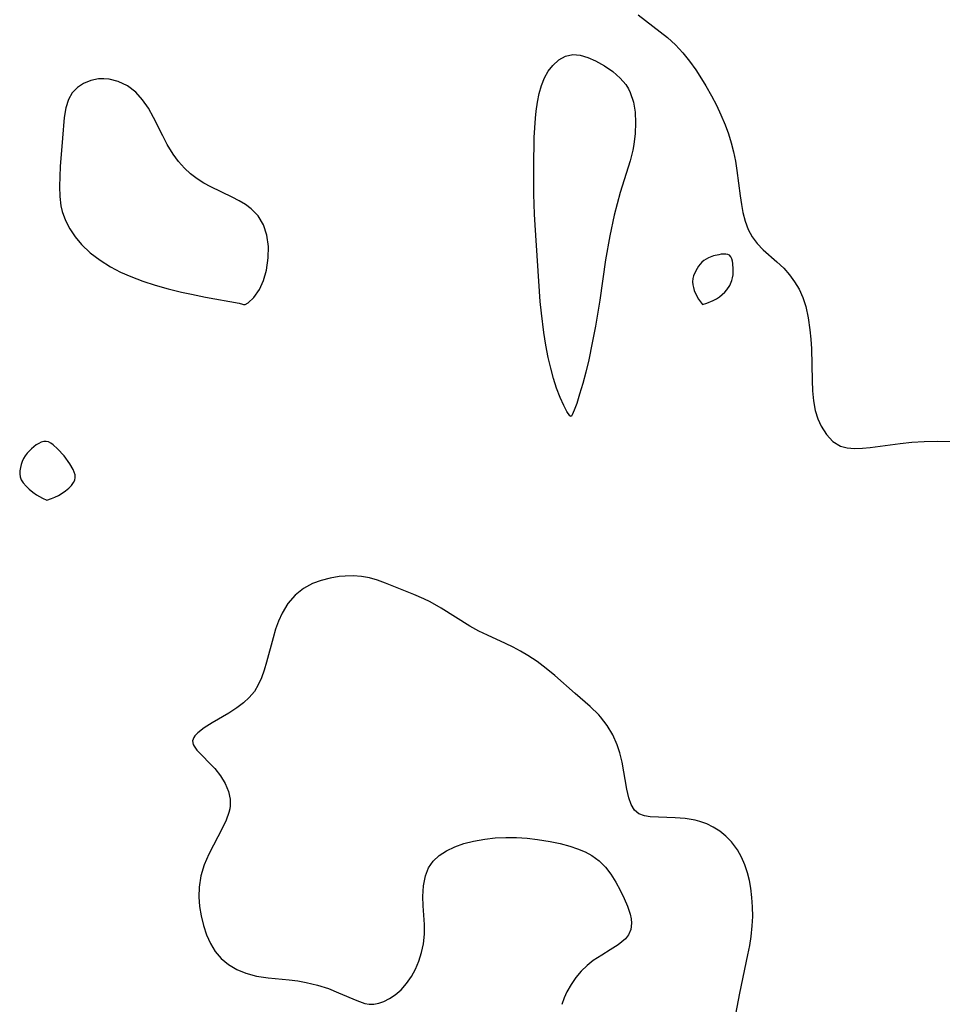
# Model space of a CAD drawing. Header units: metres. Extents: x 1073367 to 1082519, y 1569854 to 1574957.
# Tile 507 of 656: x 1077664 to 1077805, y 1573403 to 1573553. Entities that reach past the tile are written whole.
import ezdxf

# ---------------------------------------------------------------- set-up
doc = ezdxf.new("R2010")
doc.units = ezdxf.units.M
doc.layers.add('CGG_CurvaNivelLidar_v1', color=253, linetype='Continuous', lineweight=30)

msp = doc.modelspace()

# ---------------------------------------------------------------- linework, layer by layer
at = {"layer": 'CGG_CurvaNivelLidar_v1'}
for p, q in [((1077758.7252, 1573554.2464, 70), (1077763.1823, 1573550.7583, 70)), ((1077763.1823, 1573550.7583, 70), (1077764.4046, 1573549.6555, 70)), ((1077764.4046, 1573549.6555, 70), (1077765.5108, 1573548.4659, 70)), ((1077745.6748, 1573546.529, 69.5), (1077746.5978, 1573547.3597, 69.5)), ((1077746.5978, 1573547.3597, 69.5), (1077747.6281, 1573547.9262, 69.5)), ((1077747.6281, 1573547.9262, 69.5), (1077748.7298, 1573548.1844, 69.5)), ((1077748.7298, 1573548.1844, 69.5), (1077749.8696, 1573548.1024, 69.5)), ((1077749.8696, 1573548.1024, 69.5), (1077751.0389, 1573547.7525, 69.5)), ((1077751.0389, 1573547.7525, 69.5), (1077752.2294, 1573547.2184, 69.5)), ((1077765.5108, 1573548.4659, 70), (1077766.5312, 1573547.1887, 70)), ((1077745.0005, 1573545.6397, 69.5), (1077745.6748, 1573546.529, 69.5)), ((1077752.2294, 1573547.2184, 69.5), (1077753.5548, 1573546.4832, 69.5)), ((1077753.5548, 1573546.4832, 69.5), (1077754.8323, 1573545.6101, 69.5)), ((1077766.5312, 1573547.1887, 70), (1077767.4851, 1573545.8462, 70)), ((1077767.4851, 1573545.8462, 70), (1077768.3882, 1573544.4565, 70)), ((1077676.3802, 1573544.4517, 70), (1077675.2147, 1573544.2139, 70)), ((1077677.2017, 1573544.4886, 70), (1077676.3802, 1573544.4517, 70)), ((1077678.0318, 1573544.4225, 70), (1077677.2017, 1573544.4886, 70)), ((1077679.4026, 1573544.0841, 70), (1077678.0318, 1573544.4225, 70)), ((1077743.9699, 1573543.4732, 69.5), (1077744.4317, 1573544.6124, 69.5)), ((1077744.4317, 1573544.6124, 69.5), (1077745.0005, 1573545.6397, 69.5)), ((1077754.8323, 1573545.6101, 69.5), (1077755.9921, 1573544.5866, 69.5)), ((1077755.9921, 1573544.5866, 69.5), (1077756.8135, 1573543.6002, 69.5)), ((1077768.3882, 1573544.4565, 70), (1077769.025, 1573543.4107, 70)), ((1077673.1733, 1573543.1436, 70), (1077672.387, 1573542.3222, 70)), ((1077674.1319, 1573543.774, 70), (1077673.1733, 1573543.1436, 70)), ((1077675.2147, 1573544.2139, 70), (1077674.1319, 1573543.774, 70)), ((1077680.8227, 1573543.404, 70), (1077679.4026, 1573544.0841, 70)), ((1077682.1113, 1573542.4249, 70), (1077680.8227, 1573543.404, 70)), ((1077743.6129, 1573542.2318, 69.5), (1077743.9699, 1573543.4732, 69.5)), ((1077756.8135, 1573543.6002, 69.5), (1077757.2277, 1573542.933, 69.5)), ((1077757.2277, 1573542.933, 69.5), (1077757.5042, 1573542.366, 69.5)), ((1077769.025, 1573543.4107, 70), (1077769.8836, 1573541.8958, 70)), ((1077671.8313, 1573541.3466, 70), (1077671.4171, 1573540.028, 70)), ((1077672.387, 1573542.3222, 70), (1077671.8313, 1573541.3466, 70)), ((1077683.1338, 1573541.29, 70), (1077682.1113, 1573542.4249, 70)), ((1077743.348, 1573540.9187, 69.5), (1077743.6129, 1573542.2318, 69.5)), ((1077757.5042, 1573542.366, 69.5), (1077757.9793, 1573540.9304, 69.5)), ((1077769.8836, 1573541.8958, 70), (1077770.6426, 1573540.4421, 70)), ((1077671.4171, 1573540.028, 70), (1077671.1742, 1573538.5626, 70)), ((1077684.0242, 1573539.9801, 70), (1077683.1338, 1573541.29, 70)), ((1077684.8114, 1573538.5555, 70), (1077684.0242, 1573539.9801, 70)), ((1077743.1564, 1573539.5514, 69.5), (1077743.348, 1573540.9187, 69.5)), ((1077757.9793, 1573540.9304, 69.5), (1077758.244, 1573539.3872, 69.5)), ((1077770.6426, 1573540.4421, 70), (1077771.3462, 1573538.9633, 70)), ((1077671.1742, 1573538.5626, 70), (1077670.8935, 1573535.442, 70)), ((1077686.2036, 1573535.7585, 70), (1077684.8114, 1573538.5555, 70)), ((1077742.8724, 1573535.5269, 69.5), (1077743.0503, 1573538.4921, 69.5)), ((1077743.0503, 1573538.4921, 69.5), (1077743.1564, 1573539.5514, 69.5)), ((1077758.244, 1573539.3872, 69.5), (1077758.3314, 1573537.7716, 69.5)), ((1077771.3462, 1573538.9633, 70), (1077771.9816, 1573537.4591, 70)), ((1077758.3314, 1573537.7716, 69.5), (1077758.2618, 1573536.1123, 69.5)), ((1077771.9816, 1573537.4591, 70), (1077772.477, 1573536.1022, 70)), ((1077670.8935, 1573535.442, 70), (1077670.5781, 1573531.102, 70)), ((1077686.8903, 1573534.4671, 70), (1077686.2036, 1573535.7585, 70)), ((1077742.7803, 1573531.0177, 69.5), (1077742.8724, 1573535.5269, 69.5)), ((1077758.2618, 1573536.1123, 69.5), (1077758.0436, 1573534.4329, 69.5)), ((1077772.477, 1573536.1022, 70), (1077772.9036, 1573534.7277, 70)), ((1077687.7993, 1573532.9799, 70), (1077686.8903, 1573534.4671, 70)), ((1077758.0436, 1573534.4329, 69.5), (1077757.8761, 1573533.5825, 69.5)), ((1077772.9036, 1573534.7277, 70), (1077773.2564, 1573533.3389, 70)), ((1077688.6114, 1573531.8812, 70), (1077687.7993, 1573532.9799, 70)), ((1077757.8761, 1573533.5825, 69.5), (1077757.4696, 1573531.9761, 69.5)), ((1077773.2564, 1573533.3389, 70), (1077773.536, 1573531.9275, 70)), ((1077670.5781, 1573531.102, 70), (1077670.4895, 1573529.5616, 70)), ((1077689.5106, 1573530.8674, 70), (1077688.6114, 1573531.8812, 70)), ((1077690.4348, 1573530.0025, 70), (1077689.5106, 1573530.8674, 70)), ((1077742.8152, 1573526.8729, 69.5), (1077742.7803, 1573531.0177, 69.5)), ((1077757.4696, 1573531.9761, 69.5), (1077755.9648, 1573527.1179, 69.5)), ((1077773.536, 1573531.9275, 70), (1077773.7595, 1573530.5128, 70)), ((1077670.4895, 1573529.5616, 70), (1077670.4484, 1573528.0384, 70)), ((1077691.4249, 1573529.2287, 70), (1077690.4348, 1573530.0025, 70)), ((1077773.7595, 1573530.5128, 70), (1077774.274, 1573526.6241, 70)), ((1077670.4484, 1573528.0384, 70), (1077670.4936, 1573526.5439, 70)), ((1077692.4712, 1573528.5508, 70), (1077691.4249, 1573529.2287, 70)), ((1077693.5155, 1573527.99, 70), (1077692.4712, 1573528.5508, 70)), ((1077696.8032, 1573526.4238, 70), (1077693.5155, 1573527.99, 70)), ((1077670.4936, 1573526.5439, 70), (1077670.6708, 1573525.0912, 70)), ((1077697.8801, 1573525.8505, 70), (1077696.8032, 1573526.4238, 70)), ((1077742.9105, 1573523.8128, 69.5), (1077742.8152, 1573526.8729, 69.5)), ((1077755.9648, 1573527.1179, 69.5), (1077755.4865, 1573525.3996, 69.5)), ((1077774.274, 1573526.6241, 70), (1077774.467, 1573525.3249, 70)), ((1077670.6708, 1573525.0912, 70), (1077670.8655, 1573524.2357, 70)), ((1077698.8128, 1573525.2812, 70), (1077697.8801, 1573525.8505, 70)), ((1077699.6877, 1573524.6515, 70), (1077698.8128, 1573525.2812, 70)), ((1077755.4865, 1573525.3996, 69.5), (1077755.0567, 1573523.6606, 69.5)), ((1077774.467, 1573525.3249, 70), (1077774.7023, 1573524.0655, 70)), ((1077670.8655, 1573524.2357, 70), (1077671.3545, 1573522.8713, 70)), ((1077700.7544, 1573523.5741, 70), (1077699.6877, 1573524.6515, 70)), ((1077701.5779, 1573522.191, 70), (1077700.7544, 1573523.5741, 70)), ((1077742.9959, 1573522.1435, 69.5), (1077742.9105, 1573523.8128, 69.5)), ((1077755.0567, 1573523.6606, 69.5), (1077754.3872, 1573520.5129, 69.5)), ((1077774.7023, 1573524.0655, 70), (1077775.0375, 1573522.7469, 70)), ((1077671.3545, 1573522.8713, 70), (1077672.0257, 1573521.577, 70)), ((1077702.0858, 1573520.6224, 70), (1077701.5779, 1573522.191, 70)), ((1077743.7891, 1573510.4838, 69.5), (1077742.9959, 1573522.1435, 69.5)), ((1077775.0375, 1573522.7469, 70), (1077775.4839, 1573521.5109, 70)), ((1077672.0257, 1573521.577, 70), (1077672.851, 1573520.3552, 70)), ((1077672.851, 1573520.3552, 70), (1077673.8114, 1573519.2129, 70)), ((1077702.3194, 1573518.9102, 70), (1077702.0858, 1573520.6224, 70)), ((1077754.3872, 1573520.5129, 69.5), (1077753.7427, 1573516.8772, 69.5)), ((1077775.4839, 1573521.5109, 70), (1077776.0767, 1573520.3807, 70)), ((1077776.0767, 1573520.3807, 70), (1077776.8672, 1573519.3399, 70)), ((1077673.8114, 1573519.2129, 70), (1077675.1539, 1573517.9315, 70)), ((1077702.3029, 1573517.1463, 70), (1077702.3194, 1573518.9102, 70)), ((1077776.8672, 1573519.3399, 70), (1077777.7954, 1573518.3906, 70)), ((1077675.1539, 1573517.9315, 70), (1077676.6434, 1573516.7811, 70)), ((1077770.2243, 1573517.4425, 70), (1077769.4525, 1573517.1568, 70)), ((1077771.0092, 1573517.6392, 70), (1077770.2243, 1573517.4425, 70)), ((1077771.391, 1573517.702, 70), (1077771.0092, 1573517.6392, 70)), ((1077772.096, 1573517.7282, 70), (1077771.391, 1573517.702, 70)), ((1077772.3996, 1573517.6709, 70), (1077772.096, 1573517.7282, 70)), ((1077772.653, 1573517.5461, 70), (1077772.3996, 1573517.6709, 70)), ((1077772.856, 1573517.3236, 70), (1077772.653, 1573517.5461, 70)), ((1077773.0009, 1573517.0262, 70), (1077772.856, 1573517.3236, 70)), ((1077777.7954, 1573518.3906, 70), (1077779.873, 1573516.5514, 70)), ((1077676.6434, 1573516.7811, 70), (1077678.2529, 1573515.7668, 70)), ((1077678.2529, 1573515.7668, 70), (1077679.7618, 1573514.9866, 70)), ((1077702.0318, 1573515.2946, 70), (1077702.3029, 1573517.1463, 70)), ((1077753.7427, 1573516.8772, 69.5), (1077752.8429, 1573510.7105, 69.5)), ((1077767.9277, 1573515.8877, 70), (1077767.4997, 1573515.1954, 70)), ((1077768.4481, 1573516.4973, 70), (1077767.9277, 1573515.8877, 70)), ((1077768.7492, 1573516.7544, 70), (1077768.4481, 1573516.4973, 70)), ((1077769.0882, 1573516.9737, 70), (1077768.7492, 1573516.7544, 70)), ((1077769.4525, 1573517.1568, 70), (1077769.0882, 1573516.9737, 70)), ((1077773.1018, 1573516.6749, 70), (1077773.0009, 1573517.0262, 70)), ((1077773.169, 1573516.2857, 70), (1077773.1018, 1573516.6749, 70)), ((1077773.2251, 1573515.4397, 70), (1077773.169, 1573516.2857, 70)), ((1077779.873, 1573516.5514, 70), (1077780.9148, 1573515.5646, 70)), ((1077679.7618, 1573514.9866, 70), (1077681.3506, 1573514.2899, 70)), ((1077681.3506, 1573514.2899, 70), (1077683.1416, 1573513.6129, 70)), ((1077701.5727, 1573513.7175, 70), (1077702.0318, 1573515.2946, 70)), ((1077767.1637, 1573514.4218, 70), (1077767.0493, 1573513.995, 70)), ((1077767.4997, 1573515.1954, 70), (1077767.1637, 1573514.4218, 70)), ((1077773.1191, 1573514.1215, 70), (1077773.1846, 1573514.5587, 70)), ((1077773.1846, 1573514.5587, 70), (1077773.2251, 1573515.4397, 70)), ((1077780.9148, 1573515.5646, 70), (1077781.7922, 1573514.5877, 70)), ((1077781.7922, 1573514.5877, 70), (1077782.5812, 1573513.5256, 70)), ((1077683.1416, 1573513.6129, 70), (1077685.0481, 1573512.9968, 70)), ((1077685.0481, 1573512.9968, 70), (1077687.0378, 1573512.4399, 70)), ((1077700.9454, 1573512.3487, 70), (1077701.5727, 1573513.7175, 70)), ((1077767.0493, 1573513.995, 70), (1077767.0113, 1573513.504, 70)), ((1077767.0113, 1573513.504, 70), (1077767.0476, 1573513.0667, 70)), ((1077767.0476, 1573513.0667, 70), (1077767.1392, 1573512.6134, 70)), ((1077772.2339, 1573512.2588, 70), (1077772.6867, 1573512.9538, 70)), ((1077772.6867, 1573512.9538, 70), (1077773.0116, 1573513.6949, 70)), ((1077773.0116, 1573513.6949, 70), (1077773.1191, 1573514.1215, 70)), ((1077782.5812, 1573513.5256, 70), (1077783.2587, 1573512.3778, 70)), ((1077687.0378, 1573512.4399, 70), (1077689.0487, 1573511.9463, 70)), ((1077689.0487, 1573511.9463, 70), (1077690.5998, 1573511.6043, 70)), ((1077690.5998, 1573511.6043, 70), (1077692.7306, 1573511.1724, 70)), ((1077700.0763, 1573511.0957, 70), (1077700.9454, 1573512.3487, 70)), ((1077767.1392, 1573512.6134, 70), (1077767.2775, 1573512.1596, 70)), ((1077767.2775, 1573512.1596, 70), (1077767.4535, 1573511.7202, 70)), ((1077767.4535, 1573511.7202, 70), (1077767.9179, 1573510.8594, 70)), ((1077771.1246, 1573511.2125, 70), (1077771.5479, 1573511.5489, 70)), ((1077771.5479, 1573511.5489, 70), (1077771.9225, 1573511.9036, 70)), ((1077771.9225, 1573511.9036, 70), (1077772.2339, 1573512.2588, 70)), ((1077783.2587, 1573512.3778, 70), (1077783.8245, 1573511.0945, 70)), ((1077692.7306, 1573511.1724, 70), (1077697.8761, 1573510.2238, 70)), ((1077697.8761, 1573510.2238, 70), (1077698.367, 1573510.1044, 70)), ((1077698.367, 1573510.1044, 70), (1077698.5, 1573510.0237, 70)), ((1077698.5, 1573510.0237, 70), (1077698.7725, 1573510.0197, 70)), ((1077698.7725, 1573510.0197, 70), (1077699.2399, 1573510.2912, 70)), ((1077699.2399, 1573510.2912, 70), (1077700.0763, 1573511.0957, 70)), ((1077743.9499, 1573508.7295, 69.5), (1077743.7891, 1573510.4838, 69.5)), ((1077752.8429, 1573510.7105, 69.5), (1077752.2025, 1573506.7562, 69.5)), ((1077767.9179, 1573510.8594, 70), (1077768.5, 1573510.05, 70)), ((1077768.5, 1573510.05, 70), (1077769.1889, 1573510.2481, 70)), ((1077769.1889, 1573510.2481, 70), (1077770.1476, 1573510.6344, 70)), ((1077770.1476, 1573510.6344, 70), (1077770.6674, 1573510.9111, 70)), ((1077770.6674, 1573510.9111, 70), (1077771.1246, 1573511.2125, 70)), ((1077783.8245, 1573511.0945, 70), (1077784.2623, 1573509.7348, 70)), ((1077744.323, 1573505.7532, 69.5), (1077743.9499, 1573508.7295, 69.5)), ((1077784.2623, 1573509.7348, 70), (1077784.6522, 1573507.9892, 70)), ((1077752.2025, 1573506.7562, 69.5), (1077751.7202, 1573504.1706, 69.5)), ((1077784.6522, 1573507.9892, 70), (1077784.9165, 1573506.1827, 70)), ((1077744.6284, 1573503.8509, 69.5), (1077744.323, 1573505.7532, 69.5)), ((1077784.9165, 1573506.1827, 70), (1077785.0558, 1573504.7399, 70)), ((1077744.9957, 1573501.9624, 69.5), (1077744.6284, 1573503.8509, 69.5)), ((1077751.7202, 1573504.1706, 69.5), (1077751.179, 1573501.6063, 69.5)), ((1077785.0558, 1573504.7399, 70), (1077785.1426, 1573503.2841, 70)), ((1077785.1426, 1573503.2841, 70), (1077785.2458, 1573498.4367, 70)), ((1077745.3821, 1573500.3069, 69.5), (1077744.9957, 1573501.9624, 69.5)), ((1077751.179, 1573501.6063, 69.5), (1077750.733, 1573499.7363, 69.5)), ((1077745.8134, 1573498.7401, 69.5), (1077745.3821, 1573500.3069, 69.5)), ((1077750.733, 1573499.7363, 69.5), (1077750.2732, 1573497.9985, 69.5)), ((1077746.2798, 1573497.2975, 69.5), (1077745.8134, 1573498.7401, 69.5)), ((1077750.2732, 1573497.9985, 69.5), (1077749.7876, 1573496.3441, 69.5)), ((1077785.2458, 1573498.4367, 70), (1077785.316, 1573496.8775, 70)), ((1077746.8361, 1573495.8427, 69.5), (1077746.2798, 1573497.2975, 69.5)), ((1077749.7876, 1573496.3441, 69.5), (1077749.3374, 1573494.9565, 69.5)), ((1077785.316, 1573496.8775, 70), (1077785.4508, 1573495.3233, 70)), ((1077747.3758, 1573494.6394, 69.5), (1077746.8361, 1573495.8427, 69.5)), ((1077749.3374, 1573494.9565, 69.5), (1077748.9536, 1573493.8944, 69.5)), ((1077785.4508, 1573495.3233, 70), (1077785.7103, 1573493.8491, 70)), ((1077747.8544, 1573493.731, 69.5), (1077747.3758, 1573494.6394, 69.5)), ((1077748.3073, 1573493.0757, 69.5), (1077747.8544, 1573493.731, 69.5)), ((1077748.9536, 1573493.8944, 69.5), (1077748.6672, 1573493.2167, 69.5)), ((1077785.7103, 1573493.8491, 70), (1077786.0996, 1573492.6061, 70)), ((1077748.4608, 1573492.9723, 69.5), (1077748.3073, 1573493.0757, 69.5)), ((1077748.5, 1573492.9858, 69.5), (1077748.4608, 1573492.9723, 69.5)), ((1077748.5598, 1573493.0262, 69.5), (1077748.5, 1573492.9858, 69.5)), ((1077748.6672, 1573493.2167, 69.5), (1077748.5598, 1573493.0262, 69.5)), ((1077786.0996, 1573492.6061, 70), (1077786.6221, 1573491.4585, 70)), ((1077786.6221, 1573491.4585, 70), (1077787.435, 1573490.1808, 70)), ((1077667.2852, 1573488.8437, 70), (1077666.9091, 1573488.6142, 70)), ((1077667.6631, 1573489.021, 70), (1077667.2852, 1573488.8437, 70)), ((1077668.0393, 1573489.1303, 70), (1077667.6631, 1573489.021, 70)), ((1077668.4105, 1573489.1508, 70), (1077668.0393, 1573489.1303, 70)), ((1077668.7735, 1573489.0658, 70), (1077668.4105, 1573489.1508, 70)), ((1077669.1294, 1573488.8931, 70), (1077668.7735, 1573489.0658, 70)), ((1077669.4795, 1573488.6545, 70), (1077669.1294, 1573488.8931, 70)), ((1077787.435, 1573490.1808, 70), (1077788.4191, 1573489.1433, 70)), ((1077788.4191, 1573489.1433, 70), (1077789.5888, 1573488.4318, 70)), ((1077794.1111, 1573488.2452, 70), (1077798.6587, 1573488.8498, 70)), ((1077798.6587, 1573488.8498, 70), (1077800.4748, 1573489.0273, 70)), ((1077800.4748, 1573489.0273, 70), (1077802.3132, 1573489.1372, 70)), ((1077802.3132, 1573489.1372, 70), (1077804.3223, 1573489.1747, 70)), ((1077804.3223, 1573489.1747, 70), (1077807.1392, 1573489.1278, 70)), ((1077665.5168, 1573487.3504, 70), (1077665.2312, 1573486.9646, 70)), ((1077666.1793, 1573488.0406, 70), (1077665.5168, 1573487.3504, 70)), ((1077666.9091, 1573488.6142, 70), (1077666.1793, 1573488.0406, 70)), ((1077670.1641, 1573488.0434, 70), (1077669.4795, 1573488.6545, 70)), ((1077671.1466, 1573486.9394, 70), (1077670.1641, 1573488.0434, 70)), ((1077789.5888, 1573488.4318, 70), (1077790.6013, 1573488.1582, 70)), ((1077790.6013, 1573488.1582, 70), (1077791.713, 1573488.071, 70)), ((1077791.713, 1573488.071, 70), (1077792.9055, 1573488.1182, 70)), ((1077792.9055, 1573488.1182, 70), (1077794.1111, 1573488.2452, 70)), ((1077664.7737, 1573486.0848, 70), (1077664.6069, 1573485.6196, 70)), ((1077664.9809, 1573486.536, 70), (1077664.7737, 1573486.0848, 70)), ((1077665.2312, 1573486.9646, 70), (1077664.9809, 1573486.536, 70)), ((1077672.037, 1573485.7143, 70), (1077671.1466, 1573486.9394, 70)), ((1077672.5189, 1573484.8741, 70), (1077672.037, 1573485.7143, 70)), ((1077664.4025, 1573484.6754, 70), (1077664.3805, 1573484.21, 70)), ((1077664.3805, 1573484.21, 70), (1077664.4317, 1573483.7588, 70)), ((1077664.4814, 1573485.1475, 70), (1077664.4025, 1573484.6754, 70)), ((1077664.6069, 1573485.6196, 70), (1077664.4814, 1573485.1475, 70)), ((1077672.6995, 1573484.4568, 70), (1077672.5189, 1573484.8741, 70)), ((1077672.8192, 1573484.0448, 70), (1077672.6995, 1573484.4568, 70)), ((1077664.4317, 1573483.7588, 70), (1077664.6042, 1573483.295, 70)), ((1077664.6042, 1573483.295, 70), (1077664.9189, 1573482.8092, 70)), ((1077664.9189, 1573482.8092, 70), (1077665.3426, 1573482.3203, 70)), ((1077672.2912, 1573482.4421, 70), (1077672.6044, 1573482.8589, 70)), ((1077672.6044, 1573482.8589, 70), (1077672.7883, 1573483.2542, 70)), ((1077672.7883, 1573483.2542, 70), (1077672.855, 1573483.6412, 70)), ((1077672.855, 1573483.6412, 70), (1077672.8192, 1573484.0448, 70)), ((1077665.3426, 1573482.3203, 70), (1077665.8416, 1573481.8472, 70)), ((1077665.8416, 1573481.8472, 70), (1077666.3827, 1573481.4083, 70)), ((1077666.3827, 1573481.4083, 70), (1077666.9331, 1573481.0214, 70)), ((1077670.3087, 1573480.9148, 70), (1077670.8578, 1573481.2414, 70)), ((1077670.8578, 1573481.2414, 70), (1077671.3898, 1573481.6157, 70)), ((1077671.3898, 1573481.6157, 70), (1077671.8769, 1573482.0218, 70)), ((1077671.8769, 1573482.0218, 70), (1077672.2912, 1573482.4421, 70)), ((1077666.9331, 1573481.0214, 70), (1077667.8572, 1573480.4823, 70)), ((1077667.8572, 1573480.4823, 70), (1077668.5, 1573480.1803, 70)), ((1077668.5, 1573480.1803, 70), (1077669.2534, 1573480.4281, 70)), ((1077669.2534, 1573480.4281, 70), (1077669.7541, 1573480.6391, 70)), ((1077669.7541, 1573480.6391, 70), (1077670.3087, 1573480.9148, 70)), ((1077710.3517, 1573467.9448, 70), (1077709.0497, 1573467.4568, 70)), ((1077711.7122, 1573468.2897, 70), (1077710.3517, 1573467.9448, 70)), ((1077713.1057, 1573468.5139, 70), (1077711.7122, 1573468.2897, 70)), ((1077714.0149, 1573468.599, 70), (1077713.1057, 1573468.5139, 70)), ((1077715.2598, 1573468.6232, 70), (1077714.0149, 1573468.599, 70)), ((1077716.4976, 1573468.5326, 70), (1077715.2598, 1573468.6232, 70)), ((1077717.7147, 1573468.3172, 70), (1077716.4976, 1573468.5326, 70)), ((1077718.9403, 1573467.961, 70), (1077717.7147, 1573468.3172, 70)), ((1077720.1518, 1573467.513, 70), (1077718.9403, 1573467.961, 70)), ((1077707.6507, 1573466.6836, 70), (1077706.4038, 1573465.6878, 70)), ((1077709.0497, 1573467.4568, 70), (1077707.6507, 1573466.6836, 70)), ((1077724.4724, 1573465.8056, 70), (1077720.1518, 1573467.513, 70)), ((1077706.4038, 1573465.6878, 70), (1077705.2935, 1573464.4072, 70)), ((1077726.0249, 1573465.1281, 70), (1077724.4724, 1573465.8056, 70)), ((1077726.972, 1573464.6611, 70), (1077726.0249, 1573465.1281, 70)), ((1077705.2935, 1573464.4072, 70), (1077704.3949, 1573462.9318, 70)), ((1077728.6654, 1573463.7014, 70), (1077726.972, 1573464.6611, 70)), ((1077733.0318, 1573460.9823, 70), (1077728.6654, 1573463.7014, 70)), ((1077703.8641, 1573461.7415, 70), (1077703.4213, 1573460.4921, 70)), ((1077704.3949, 1573462.9318, 70), (1077703.8641, 1573461.7415, 70)), ((1077703.4213, 1573460.4921, 70), (1077703.0381, 1573459.205, 70)), ((1077734.42, 1573460.2158, 70), (1077733.0318, 1573460.9823, 70)), ((1077735.7561, 1573459.566, 70), (1077734.42, 1573460.2158, 70)), ((1077703.0381, 1573459.205, 70), (1077702.046, 1573455.462, 70)), ((1077738.4709, 1573458.3348, 70), (1077735.7561, 1573459.566, 70)), ((1077739.6288, 1573457.7706, 70), (1077738.4709, 1573458.3348, 70)), ((1077740.7677, 1573457.1649, 70), (1077739.6288, 1573457.7706, 70)), ((1077741.879, 1573456.5096, 70), (1077740.7677, 1573457.1649, 70)), ((1077743.3118, 1573455.5479, 70), (1077741.879, 1573456.5096, 70)), ((1077701.6775, 1573454.2364, 70), (1077701.2655, 1573453.0879, 70)), ((1077702.046, 1573455.462, 70), (1077701.6775, 1573454.2364, 70)), ((1077744.6874, 1573454.5081, 70), (1077743.3118, 1573455.5479, 70)), ((1077746.0115, 1573453.4135, 70), (1077744.6874, 1573454.5081, 70)), ((1077701.2655, 1573453.0879, 70), (1077700.7751, 1573452.0076, 70)), ((1077749.0906, 1573450.7015, 70), (1077746.0115, 1573453.4135, 70)), ((1077700.7751, 1573452.0076, 70), (1077700.1762, 1573451.0167, 70)), ((1077699.3941, 1573450.0758, 70), (1077698.4909, 1573449.2404, 70)), ((1077700.1762, 1573451.0167, 70), (1077699.3941, 1573450.0758, 70)), ((1077751.4153, 1573448.7157, 70), (1077749.0906, 1573450.7015, 70)), ((1077697.503, 1573448.4909, 70), (1077696.2893, 1573447.7016, 70)), ((1077698.4909, 1573449.2404, 70), (1077697.503, 1573448.4909, 70)), ((1077752.6993, 1573447.4522, 70), (1077751.4153, 1573448.7157, 70)), ((1077696.2893, 1573447.7016, 70), (1077693.7212, 1573446.1912, 70)), ((1077752.9727, 1573447.1397, 70), (1077752.6993, 1573447.4522, 70)), ((1077753.9752, 1573445.8085, 70), (1077752.9727, 1573447.1397, 70)), ((1077692.5164, 1573445.4352, 70), (1077691.5412, 1573444.6935, 70)), ((1077693.7212, 1573446.1912, 70), (1077692.5164, 1573445.4352, 70)), ((1077754.8291, 1573444.3677, 70), (1077753.9752, 1573445.8085, 70)), ((1077690.9228, 1573443.9759, 70), (1077690.748, 1573443.4402, 70)), ((1077691.0998, 1573444.2341, 70), (1077690.9228, 1573443.9759, 70)), ((1077691.5412, 1573444.6935, 70), (1077691.0998, 1573444.2341, 70)), ((1077755.5175, 1573442.8405, 70), (1077754.8291, 1573444.3677, 70)), ((1077690.748, 1573443.4402, 70), (1077690.8518, 1573442.8801, 70)), ((1077690.8518, 1573442.8801, 70), (1077690.974, 1573442.6337, 70)), ((1077690.974, 1573442.6337, 70), (1077691.39, 1573442.051, 70)), ((1077755.9154, 1573441.6459, 70), (1077755.5175, 1573442.8405, 70)), ((1077691.39, 1573442.051, 70), (1077694.1395, 1573439.2301, 70)), ((1077756.2694, 1573440.2153, 70), (1077755.9154, 1573441.6459, 70)), ((1077694.1395, 1573439.2301, 70), (1077694.9925, 1573438.1486, 70)), ((1077757.0015, 1573436.0778, 70), (1077756.2694, 1573440.2153, 70)), ((1077694.9925, 1573438.1486, 70), (1077695.7125, 1573436.9791, 70)), ((1077695.7125, 1573436.9791, 70), (1077696.2394, 1573435.7458, 70)), ((1077696.2394, 1573435.7458, 70), (1077696.4886, 1573434.5729, 70)), ((1077757.2956, 1573434.7675, 70), (1077757.0015, 1573436.0778, 70)), ((1077757.6412, 1573433.7358, 70), (1077757.2956, 1573434.7675, 70)), ((1077696.4778, 1573433.5622, 70), (1077696.4087, 1573433.0968, 70)), ((1077696.4886, 1573434.5729, 70), (1077696.4778, 1573433.5622, 70)), ((1077758.1429, 1573432.9069, 70), (1077757.6412, 1573433.7358, 70)), ((1077696.2742, 1573432.5223, 70), (1077695.8648, 1573431.352, 70)), ((1077696.4087, 1573433.0968, 70), (1077696.2742, 1573432.5223, 70)), ((1077758.823, 1573432.3487, 70), (1077758.1429, 1573432.9069, 70)), ((1077759.6743, 1573432.0041, 70), (1077758.823, 1573432.3487, 70)), ((1077760.5208, 1573431.8618, 70), (1077759.6743, 1573432.0041, 70)), ((1077764.3442, 1573431.7173, 70), (1077760.5208, 1573431.8618, 70)), ((1077765.885, 1573431.5926, 70), (1077764.3442, 1573431.7173, 70)), ((1077695.3196, 1573430.167, 70), (1077693.2309, 1573426.1683, 70)), ((1077695.8648, 1573431.352, 70), (1077695.3196, 1573430.167, 70)), ((1077767.4234, 1573431.3374, 70), (1077765.885, 1573431.5926, 70)), ((1077768.1264, 1573431.1545, 70), (1077767.4234, 1573431.3374, 70)), ((1077769.1628, 1573430.7783, 70), (1077768.1264, 1573431.1545, 70)), ((1077770.1577, 1573430.2915, 70), (1077769.1628, 1573430.7783, 70)), ((1077771.1651, 1573429.6618, 70), (1077770.1577, 1573430.2915, 70)), ((1077735.3388, 1573428.4752, 70), (1077736.9247, 1573428.6473, 70)), ((1077736.9247, 1573428.6473, 70), (1077738.5387, 1573428.7248, 70)), ((1077738.5387, 1573428.7248, 70), (1077740.1542, 1573428.7074, 70)), ((1077740.1542, 1573428.7074, 70), (1077741.7714, 1573428.6051, 70)), ((1077772.0985, 1573428.9238, 70), (1077771.1651, 1573429.6618, 70)), ((1077772.9371, 1573428.0766, 70), (1077772.0985, 1573428.9238, 70)), ((1077729.4746, 1573426.6935, 70), (1077730.7391, 1573427.2928, 70)), ((1077730.7391, 1573427.2928, 70), (1077732.1161, 1573427.7779, 70)), ((1077732.1161, 1573427.7779, 70), (1077733.5782, 1573428.1596, 70)), ((1077733.5782, 1573428.1596, 70), (1077735.3388, 1573428.4752, 70)), ((1077741.7714, 1573428.6051, 70), (1077743.3784, 1573428.4249, 70)), ((1077743.3784, 1573428.4249, 70), (1077745.3018, 1573428.1087, 70)), ((1077745.3018, 1573428.1087, 70), (1077746.8162, 1573427.784, 70)), ((1077746.8162, 1573427.784, 70), (1077748.2798, 1573427.3977, 70)), ((1077748.2798, 1573427.3977, 70), (1077749.4812, 1573427.0098, 70)), ((1077773.8485, 1573426.8395, 70), (1077772.9371, 1573428.0766, 70)), ((1077693.2309, 1573426.1683, 70), (1077692.5305, 1573424.5514, 70)), ((1077727.4695, 1573425.12, 70), (1077728.3827, 1573425.9818, 70)), ((1077728.3827, 1573425.9818, 70), (1077729.4746, 1573426.6935, 70)), ((1077749.4812, 1573427.0098, 70), (1077750.616, 1573426.5461, 70)), ((1077750.616, 1573426.5461, 70), (1077751.6659, 1573425.9762, 70)), ((1077751.6659, 1573425.9762, 70), (1077752.7572, 1573425.1541, 70)), ((1077774.47, 1573425.7372, 70), (1077773.8485, 1573426.8395, 70)), ((1077774.9906, 1573424.5624, 70), (1077774.47, 1573425.7372, 70)), ((1077692.5305, 1573424.5514, 70), (1077692.0136, 1573422.8798, 70)), ((1077726.7562, 1573424.0615, 70), (1077727.4695, 1573425.12, 70)), ((1077752.7572, 1573425.1541, 70), (1077753.7175, 1573424.187, 70)), ((1077753.7175, 1573424.187, 70), (1077754.5521, 1573423.1121, 70)), ((1077775.4033, 1573423.327, 70), (1077774.9906, 1573424.5624, 70)), ((1077692.0136, 1573422.8798, 70), (1077691.7504, 1573421.1225, 70)), ((1077725.9516, 1573421.3314, 70), (1077726.2643, 1573422.8569, 70)), ((1077726.2643, 1573422.8569, 70), (1077726.7562, 1573424.0615, 70)), ((1077754.5521, 1573423.1121, 70), (1077755.3045, 1573421.9005, 70)), ((1077775.6785, 1573422.1728, 70), (1077775.4033, 1573423.327, 70)), ((1077691.7504, 1573421.1225, 70), (1077691.7208, 1573419.6631, 70)), ((1077725.8617, 1573419.7157, 70), (1077725.9516, 1573421.3314, 70)), ((1077755.3045, 1573421.9005, 70), (1077755.9711, 1573420.6537, 70)), ((1077775.883, 1573420.9861, 70), (1077775.6785, 1573422.1728, 70)), ((1077691.7208, 1573419.6631, 70), (1077691.8291, 1573418.1987, 70)), ((1077725.9147, 1573418.3044, 70), (1077725.8617, 1573419.7157, 70)), ((1077755.9711, 1573420.6537, 70), (1077756.5814, 1573419.4222, 70)), ((1077776.0568, 1573419.5705, 70), (1077775.883, 1573420.9861, 70)), ((1077691.8291, 1573418.1987, 70), (1077692.0529, 1573416.7443, 70)), ((1077726.1122, 1573415.4347, 70), (1077725.9147, 1573418.3044, 70)), ((1077756.5814, 1573419.4222, 70), (1077757.1095, 1573418.214, 70)), ((1077757.1095, 1573418.214, 70), (1077757.5019, 1573417.041, 70)), ((1077776.1615, 1573418.1316, 70), (1077776.0568, 1573419.5705, 70)), ((1077776.1881, 1573416.6781, 70), (1077776.1615, 1573418.1316, 70)), ((1077692.0529, 1573416.7443, 70), (1077692.3955, 1573415.2653, 70)), ((1077757.5019, 1573417.041, 70), (1077757.6532, 1573416.3227, 70)), ((1077776.1236, 1573415.2174, 70), (1077776.1881, 1573416.6781, 70)), ((1077692.3955, 1573415.2653, 70), (1077692.8649, 1573413.8409, 70)), ((1077726.1195, 1573413.9958, 70), (1077726.1122, 1573415.4347, 70)), ((1077757.7129, 1573415.6321, 70), (1077757.6024, 1573414.6955, 70)), ((1077757.6532, 1573416.3227, 70), (1077757.7129, 1573415.6321, 70)), ((1077775.9438, 1573413.6287, 70), (1077776.1236, 1573415.2174, 70)), ((1077692.8649, 1573413.8409, 70), (1077693.464, 1573412.5334, 70)), ((1077726.0871, 1573413.4686, 70), (1077726.1195, 1573413.9958, 70)), ((1077757.2132, 1573413.8459, 70), (1077756.7565, 1573413.2711, 70)), ((1077757.6024, 1573414.6955, 70), (1077757.2132, 1573413.8459, 70)), ((1077775.7213, 1573412.2249, 70), (1077775.9438, 1573413.6287, 70)), ((1077693.464, 1573412.5334, 70), (1077694.2086, 1573411.3309, 70)), ((1077725.6832, 1573411.1555, 70), (1077725.9655, 1573412.4817, 70)), ((1077725.9655, 1573412.4817, 70), (1077726.0871, 1573413.4686, 70)), ((1077755.6465, 1573412.3251, 70), (1077754.4516, 1573411.5517, 70)), ((1077756.2394, 1573412.7837, 70), (1077755.6465, 1573412.3251, 70)), ((1077756.7565, 1573413.2711, 70), (1077756.2394, 1573412.7837, 70)), ((1077775.4542, 1573410.8176, 70), (1077775.7213, 1573412.2249, 70)), ((1077694.2086, 1573411.3309, 70), (1077695.1069, 1573410.2646, 70)), ((1077725.28, 1573409.8693, 70), (1077725.6832, 1573411.1555, 70)), ((1077753.1615, 1573410.7761, 70), (1077751.8618, 1573409.9226, 70)), ((1077754.4516, 1573411.5517, 70), (1077753.1615, 1573410.7761, 70)), ((1077774.2106, 1573404.9627, 70), (1077775.4542, 1573410.8176, 70)), ((1077695.1069, 1573410.2646, 70), (1077696.2208, 1573409.325, 70)), ((1077696.2208, 1573409.325, 70), (1077697.4822, 1573408.5691, 70)), ((1077724.7642, 1573408.642, 70), (1077725.28, 1573409.8693, 70)), ((1077750.9095, 1573409.1728, 70), (1077750.0242, 1573408.3294, 70)), ((1077751.8618, 1573409.9226, 70), (1077750.9095, 1573409.1728, 70)), ((1077697.4822, 1573408.5691, 70), (1077698.8602, 1573407.9992, 70)), ((1077698.8602, 1573407.9992, 70), (1077700.5218, 1573407.5754, 70)), ((1077724.139, 1573407.496, 70), (1077724.7642, 1573408.642, 70)), ((1077750.0242, 1573408.3294, 70), (1077749.2, 1573407.3567, 70)), ((1077700.5218, 1573407.5754, 70), (1077702.2609, 1573407.3109, 70)), ((1077702.2609, 1573407.3109, 70), (1077705.4727, 1573406.9836, 70)), ((1077705.4727, 1573406.9836, 70), (1077706.7877, 1573406.8258, 70)), ((1077706.7877, 1573406.8258, 70), (1077708.0875, 1573406.6123, 70)), ((1077708.0875, 1573406.6123, 70), (1077709.8209, 1573406.1959, 70)), ((1077709.8209, 1573406.1959, 70), (1077711.4836, 1573405.6529, 70)), ((1077722.546, 1573405.4911, 70), (1077723.3881, 1573406.4303, 70)), ((1077723.3881, 1573406.4303, 70), (1077724.139, 1573407.496, 70)), ((1077748.4755, 1573406.3002, 70), (1077747.8538, 1573405.1774, 70)), ((1077749.2, 1573407.3567, 70), (1077748.4755, 1573406.3002, 70)), ((1077711.4836, 1573405.6529, 70), (1077713.0195, 1573405.0352, 70)), ((1077713.0195, 1573405.0352, 70), (1077715.803, 1573403.8196, 70)), ((1077720.7829, 1573404.1347, 70), (1077721.6335, 1573404.6985, 70)), ((1077721.6335, 1573404.6985, 70), (1077722.546, 1573405.4911, 70)), ((1077747.8538, 1573405.1774, 70), (1077747.4312, 1573404.2303, 70)), ((1077773.4147, 1573400.6835, 70), (1077774.2106, 1573404.9627, 70)), ((1077715.803, 1573403.8196, 70), (1077717.0098, 1573403.4053, 70)), ((1077717.0098, 1573403.4053, 70), (1077717.7085, 1573403.2803, 70)), ((1077717.7085, 1573403.2803, 70), (1077718.3962, 1573403.272, 70)), ((1077718.3962, 1573403.272, 70), (1077719.1608, 1573403.4175, 70)), ((1077719.1608, 1573403.4175, 70), (1077719.9201, 1573403.6974, 70)), ((1077719.9201, 1573403.6974, 70), (1077720.7829, 1573404.1347, 70)), ((1077747.4312, 1573404.2303, 70), (1077747.0892, 1573403.2539, 70))]:
    msp.add_line(p, q, dxfattribs=at)

doc.saveas('drawing.dxf')
